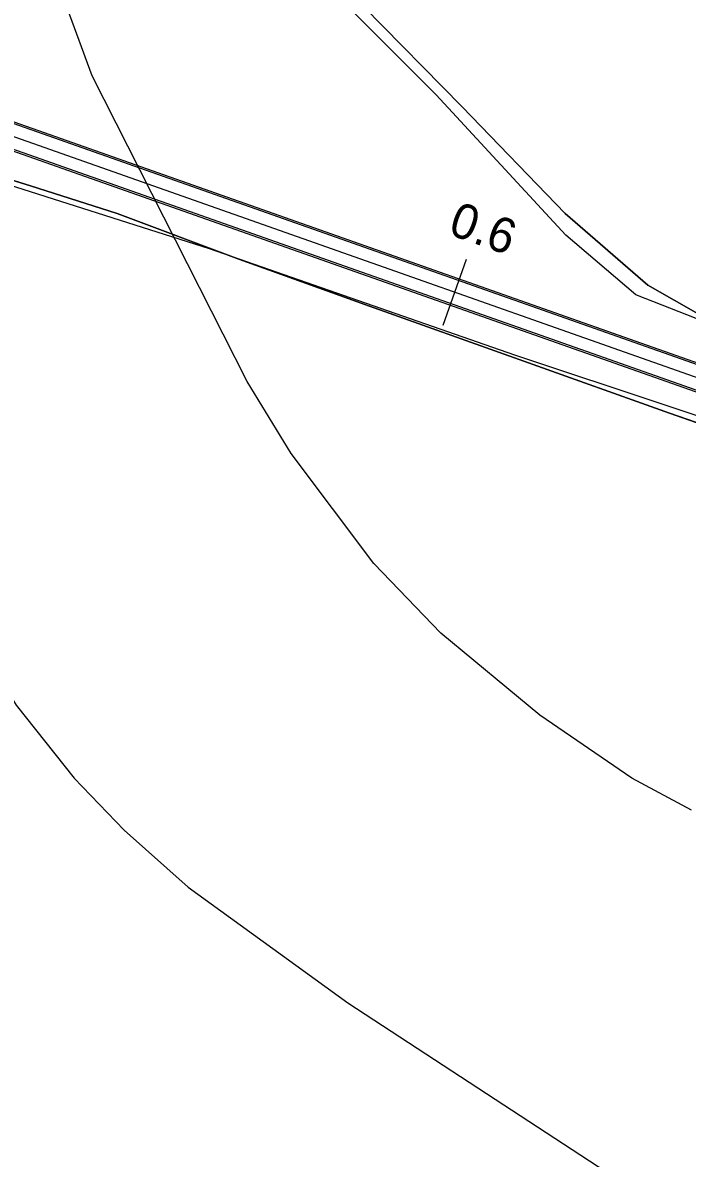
# Model space of a CAD drawing. Extents: x -662620 to -656370, y -1067090 to -1062990.
# Drawn here: x -657265.1 to -657170, y -1064517.4 to -1064354.9 of the extents above; entities that cross this region are included whole.
import ezdxf

# ---------------------------------------------------------------- set-up
doc = ezdxf.new("R2010")
doc.units = 0
for name, color, linetype in [('Agrotechnicka_opatreni_hrazkovani_a_dulkovani__mulcovani', 7, 'Continuous'), ('CESTA_ZABOR', 7, 'Continuous'), ('Default', 7, 'Continuous'), ('Organizacni_opatreni_ochranne_zatravnení__protierozni_rozmistovani_plodin__osevni_postup__stridani_plodin', 7, 'Continuous'), ('ORNÁ_PŮDA_-_STÁVAJÍCÍ', 7, 'Continuous'), ('OSTATNÍ_PLOCHA_-_STÁVAJÍCÍ', 7, 'Continuous'), ('POLNÍ_CESTA_STÁVAJÍCÍ_-_KRAJ', 7, 'Continuous'), ('POLNÍ_CESTA_STÁVAJÍCÍ_-_OSA', 7, 'Continuous'), ('VRSTEVNICE_ZÁKLADNÍ', 7, 'Continuous')]:
    doc.layers.add(name, color=color, linetype=linetype)

msp = doc.modelspace()

# ---------------------------------------------------------------- linework, layer by layer
at = {"layer": 'Agrotechnicka_opatreni_hrazkovani_a_dulkovani__mulcovani'}
msp.add_lwpolyline([(-657149.26, -1064404.86), (-657177.32, -1064393.81), (-657187.35, -1064385.28), (-657205.89, -1064365.2), (-657221.92, -1064349.13), (-657235.95, -1064336.58), (-657243.47, -1064327.54), (-657244.97, -1064320.51), (-657244.97, -1064312.48), (-657238.42, -1064279.66), (-657220.88, -1064222.43), (-657219.92, -1064215.58), (-657221.92, -1064211.56), (-657239.46, -1064190.98), (-657273.03, -1064153.32), (-657278.6, -1064149.16), (-657281.11, -1064147.65), (-657285.12, -1064147.65), (-657293.14, -1064150.16), (-657303.66, -1064152.67), (-657307.17, -1064151.67), (-657318.19, -1064145.64), (-657347.75, -1064127.57), (-657377.82, -1064105.48)], dxfattribs=at)
at = {"layer": 'CESTA_ZABOR'}
for points in [[(-657303.28, -1064356.06), (-656649.22, -1064586.7), (-656636.72, -1064591.11), (-656637.96, -1064594.64), (-656650.46, -1064590.24), (-657304.53, -1064359.6), (-657303.28, -1064356.06), (-657303.28, -1064356.06)], [(-657303.28, -1064356.06), (-656649.22, -1064586.7), (-656636.72, -1064591.11), (-656637.96, -1064594.64), (-656650.46, -1064590.24), (-657304.53, -1064359.6)]]:
    msp.add_lwpolyline(points, dxfattribs=at)
at = {"layer": 'Organizacni_opatreni_ochranne_zatravnení__protierozni_rozmistovani_plodin__osevni_postup__stridani_plodin'}
msp.add_lwpolyline([(-657132.88, -1064599.01), (-657203.03, -1064575.41), (-657214.5, -1064569.6), (-657225.58, -1064559.34), (-657242.5, -1064545.6), (-657273, -1064517.8), (-657282.2, -1064508.9), (-657289.8, -1064500.6), (-657294.23, -1064490.06), (-657297, -1064457.7), (-657298.1, -1064440.3), (-657298.2, -1064425.2), (-657296.6, -1064403.8), (-657296.5, -1064395.6), (-657295.1, -1064387.4), (-657291.9, -1064378.4), (-657289.4, -1064375.4), (-657285.2, -1064372.1), (-657266.1, -1064378.4), (-657238.4, -1064387.2), (-657194.7, -1064402.4), (-657128.9, -1064424.3)], dxfattribs=at)
at = {"layer": 'ORNÁ_PŮDA_-_STÁVAJÍCÍ'}
for p, q in [((-657202.18, -1064366.92), (-657216.35, -1064352.55)), ((-657187.46, -1064382.19), (-657202.18, -1064366.92)), ((-657279.68, -1064373.37), (-657263.97, -1064378.25)), ((-657263.97, -1064378.25), (-657251.53, -1064382.19)), ((-657251.53, -1064382.19), (-657234.15, -1064388.74)), ((-657175.64, -1064392.43), (-657187.46, -1064382.19)), ((-657234.15, -1064388.74), (-657216.13, -1064395.21)), ((-657168.08, -1064396.72), (-657175.64, -1064392.43)), ((-657216.13, -1064395.21), (-657193.37, -1064403.34)), ((-657193.37, -1064403.34), (-657172.54, -1064410.77)), ((-657172.54, -1064410.77), (-657156.61, -1064416.33))]:
    msp.add_line(p, q, dxfattribs=at)
for points in [[(-657168.08, -1064396.72), (-657175.64, -1064392.43), (-657187.46, -1064382.19), (-657202.18, -1064366.92), (-657216.35, -1064352.55), (-657226.82, -1064342.14), (-657238.55, -1064331.44), (-657245.38, -1064322.1), (-657249.47, -1064315.51), (-657247.69, -1064310.91), (-657242.51, -1064290.34), (-657235.19, -1064259.2)], [(-657269.84, -1064519.09), (-657280.25, -1064510.58), (-657290.31, -1064501.45), (-657294.09, -1064487.91), (-657295.98, -1064477.23), (-657296.71, -1064464.17), (-657298.63, -1064451.16), (-657297.92, -1064424.04), (-657297.74, -1064404.84), (-657294.98, -1064380.79), (-657291.37, -1064371.9), (-657287.73, -1064372.18), (-657279.68, -1064373.37), (-657263.97, -1064378.25), (-657251.53, -1064382.19), (-657234.15, -1064388.74), (-657216.13, -1064395.21), (-657193.37, -1064403.34), (-657172.54, -1064410.77), (-657156.61, -1064416.33)]]:
    msp.add_lwpolyline(points, dxfattribs=at)
at = {"layer": 'OSTATNÍ_PLOCHA_-_STÁVAJÍCÍ'}
for p, q in [((-657216.35, -1064352.55), (-657202.18, -1064366.92)), ((-657216.35, -1064352.55), (-657202.18, -1064366.92)), ((-657202.18, -1064366.92), (-657187.46, -1064382.19)), ((-657202.18, -1064366.92), (-657187.46, -1064382.19)), ((-657263.97, -1064378.25), (-657279.68, -1064373.37)), ((-657263.97, -1064378.25), (-657279.68, -1064373.37)), ((-657251.53, -1064382.19), (-657263.97, -1064378.25)), ((-657251.53, -1064382.19), (-657263.97, -1064378.25)), ((-657234.15, -1064388.74), (-657251.53, -1064382.19)), ((-657234.15, -1064388.74), (-657251.53, -1064382.19)), ((-657187.46, -1064382.19), (-657175.64, -1064392.43)), ((-657187.46, -1064382.19), (-657175.64, -1064392.43)), ((-657216.13, -1064395.21), (-657234.15, -1064388.74)), ((-657216.13, -1064395.21), (-657234.15, -1064388.74)), ((-657175.64, -1064392.43), (-657168.08, -1064396.72)), ((-657175.64, -1064392.43), (-657168.08, -1064396.72)), ((-657193.37, -1064403.34), (-657216.13, -1064395.21)), ((-657193.37, -1064403.34), (-657216.13, -1064395.21)), ((-657172.54, -1064410.77), (-657193.37, -1064403.34)), ((-657172.54, -1064410.77), (-657193.37, -1064403.34)), ((-657156.61, -1064416.33), (-657172.54, -1064410.77)), ((-657156.61, -1064416.33), (-657172.54, -1064410.77))]:
    msp.add_line(p, q, dxfattribs=at)
for points in [[(-657156.61, -1064416.33), (-657172.54, -1064410.77), (-657193.37, -1064403.34), (-657216.13, -1064395.21), (-657234.15, -1064388.74), (-657251.53, -1064382.19), (-657263.97, -1064378.25), (-657279.68, -1064373.37), (-657287.73, -1064372.18), (-657291.37, -1064371.9), (-657310.49, -1064358.6), (-657333.88, -1064350.19)], [(-657156.61, -1064416.33), (-657172.54, -1064410.77), (-657193.37, -1064403.34), (-657216.13, -1064395.21), (-657234.15, -1064388.74), (-657251.53, -1064382.19), (-657263.97, -1064378.25), (-657279.68, -1064373.37), (-657287.73, -1064372.18), (-657291.37, -1064371.9), (-657310.49, -1064358.6), (-657333.88, -1064350.19)], [(-657216.35, -1064352.55), (-657202.18, -1064366.92), (-657187.46, -1064382.19), (-657175.64, -1064392.43), (-657168.08, -1064396.72)], [(-657216.35, -1064352.55), (-657202.18, -1064366.92), (-657187.46, -1064382.19), (-657175.64, -1064392.43), (-657168.08, -1064396.72)]]:
    msp.add_lwpolyline(points, dxfattribs=at)
at = {"layer": 'POLNÍ_CESTA_STÁVAJÍCÍ_-_KRAJ'}
for points in [[(-656636.8, -1064591.34), (-656649.3, -1064586.93), (-657303.37, -1064356.3)], [(-656638.05, -1064594.88), (-656650.55, -1064590.47), (-657304.61, -1064359.83)]]:
    msp.add_lwpolyline(points, dxfattribs=at)
at = {"layer": 'POLNÍ_CESTA_STÁVAJÍCÍ_-_OSA'}
for points in [[(-656637.38, -1064592.99), (-656649.88, -1064588.59), (-657303.95, -1064357.95)], [(-657204.89, -1064398.18), (-657201.57, -1064388.75)]]:
    msp.add_lwpolyline(points, dxfattribs=at)
at = {"layer": 'VRSTEVNICE_ZÁKLADNÍ'}
for points in [[(-657169.36, -1064467.56), (-657177.93, -1064462.99), (-657191.08, -1064453.99), (-657205.23, -1064442.26), (-657214.81, -1064432.26), (-657226.67, -1064416.54), (-657232.96, -1064406.25), (-657255.12, -1064362.51), (-657259.83, -1064349.64), (-657261.83, -1064341.07), (-657262.55, -1064333.92), (-657262.26, -1064325.35), (-657260.12, -1064313.34), (-657258.12, -1064306.48), (-657253.4, -1064296.47), (-657240.82, -1064276.46), (-657236.82, -1064267.89)], [(-657169.36, -1064467.56), (-657177.93, -1064462.99), (-657191.08, -1064453.99), (-657205.23, -1064442.26), (-657214.81, -1064432.26), (-657226.67, -1064416.54), (-657232.96, -1064406.25), (-657255.12, -1064362.51), (-657259.83, -1064349.64), (-657261.83, -1064341.07), (-657262.55, -1064333.92), (-657262.26, -1064325.35), (-657260.12, -1064313.34), (-657258.12, -1064306.48), (-657253.4, -1064296.47), (-657240.82, -1064276.46), (-657236.82, -1064267.89)], [(-657289.61, -1064404.64), (-657286.42, -1064415.39), (-657279.42, -1064431.12), (-657265.98, -1064452.56), (-657257.69, -1064462.99), (-657250.54, -1064470.42), (-657241.4, -1064478.57), (-657218.53, -1064495.15), (-657172.79, -1064525.02), (-657155.64, -1064538.17)], [(-657289.61, -1064404.64), (-657286.42, -1064415.39), (-657279.42, -1064431.12), (-657265.98, -1064452.56), (-657257.69, -1064462.99), (-657250.54, -1064470.42), (-657241.4, -1064478.57), (-657218.53, -1064495.15), (-657172.79, -1064525.02), (-657155.64, -1064538.17)]]:
    msp.add_lwpolyline(points, dxfattribs=at)

# ---------------------------------------------------------------- texts
at = {"layer": 'Default'}
msp.add_text('0.6', height=5, rotation=340.5761, dxfattribs=at).set_placement((-657204.36, -1064385.11))

doc.saveas('drawing.dxf')
